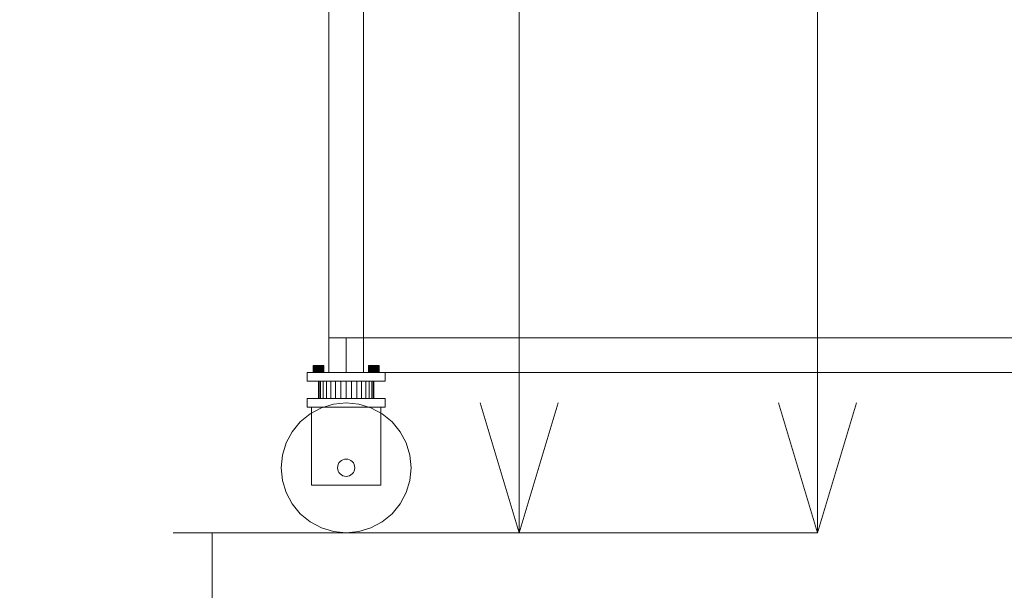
# Model space of a CAD drawing. Header units: millimetres. Extents: x -1970 to 61924, y -58230 to 6847.
# Tile 705 of 925: x 26573 to 27711, y -67 to 593. Entities that reach past the tile are written whole.
import ezdxf

# ---------------------------------------------------------------- set-up
doc = ezdxf.new("R2010")
doc.units = ezdxf.units.MM
doc.layers.add('COTAS_P', color=1, linetype='Continuous', lineweight=0)
doc.layers.add('lateral_bajante_movil', color=7, linetype='Continuous', lineweight=0)
doc.dimstyles.new('R19_100', dxfattribs={"dimtxt": 250, "dimasz": 150, "dimexe": 150, "dimexo": 80, "dimgap": 100, "dimtad": 1, "dimtih": 1, "dimtoh": 1, "dimdsep": 46, "dimcen": 0.09, "dimadec": 0, "dimazin": 0, "dimtfac": 1, "dimtdec": 4, "dimtofl": 0, "dimtmove": 0, "dimatfit": 3, "dimfxl": 1, "dimtolj": 1, "dimtzin": 0, "dimarcsym": 0})

# ---------------------------------------------------------------- blocks, each defined once
blk = doc.blocks.new('DIM_R26_9')
at = {"layer": 'COTAS_P'}
for p, q in [((26750.1, 1241), (27150.1, 1241)), ((27150.1, 1241), (27105.1, 1091)), ((27150.1, 0), (27150.1, 1241)), ((27150.1, 1241), (27195.1, 1091)), ((27150.1, 0), (27105.1, 150)), ((27150.1, 0), (27195.1, 150)), ((26750.1, 0), (27150.1, 0))]:
    blk.add_line(p, q, dxfattribs=at)
blk.add_text('1241 P', height=250, rotation=90, dxfattribs=at).set_placement((27050.1, 620.5))
blk = doc.blocks.new('DIM_R26_26')
at = {"layer": 'COTAS_P'}
for p, q in [((26795.1, 0), (26795.1, -900)), ((28805.1, 0), (28805.1, -900)), ((26795.1, -900), (26945.1, -855)), ((28805.1, -900), (28655.1, -855)), ((26795.1, -900), (28805.1, -900)), ((26795.1, -900), (26945.1, -945)), ((28805.1, -900), (28655.1, -945))]:
    blk.add_line(p, q, dxfattribs=at)
blk.add_text('2010 P', height=250, dxfattribs=at).set_placement((27800.1, -800))
blk = doc.blocks.new('DIM_R26_27')
at = {"layer": 'COTAS_P'}
for p, q in [((26795.1, 1320), (27495.1, 1320)), ((27495.1, 1320), (27450.1, 1170)), ((27495.1, 0), (27495.1, 1320)), ((27495.1, 1320), (27540.1, 1170)), ((27495.1, 0), (27450.1, 150)), ((27495.1, 0), (27540.1, 150)), ((26795.1, 0), (27495.1, 0))]:
    blk.add_line(p, q, dxfattribs=at)
blk.add_text('1320 P', height=250, rotation=90, dxfattribs=at).set_placement((27395.1, 660))
blk = doc.blocks.new('DIM_R26_28')
at = {"layer": 'COTAS_P'}
for p, q in [((-850, 0), (-850, -2500)), ((61924.1, 0), (61924.1, -2500)), ((-850, -2500), (-700, -2455)), ((61924.1, -2500), (61774.1, -2455)), ((-850, -2500), (61924.1, -2500)), ((-850, -2500), (-700, -2545)), ((61924.1, -2500), (61774.1, -2545))]:
    blk.add_line(p, q, dxfattribs=at)
blk.add_text('62774.13 P', height=250, dxfattribs=at).set_placement((30537.1, -2400))

msp = doc.modelspace()

# ---------------------------------------------------------------- linework, layer by layer
at = {"layer": 'lateral_bajante_movil'}
for p, q in [((26930.067, 1096.179), (26930.067, 225)), ((26970.067, 225), (26970.067, 1096.179)), ((26930.067, 225), (26970.067, 225)), ((26930.067, 225), (26930.067, 185)), ((26950.067, 225), (28253.576, 225)), ((26950.067, 225), (26950.067, 185)), ((26970.067, 185), (26970.067, 225)), ((26905.067, 185), (26995.067, 185)), ((26905.067, 185), (26905.067, 175)), ((26912.183, 193), (26912.067, 193)), ((26912.067, 185), (26912.067, 193)), ((26912.183, 185), (26912.067, 185)), ((26912.524, 193), (26912.183, 193)), ((26912.183, 185), (26912.183, 193)), ((26912.524, 185), (26912.183, 185)), ((26913.079, 193), (26912.524, 193)), ((26912.524, 185), (26912.524, 193)), ((26913.079, 185), (26912.524, 185)), ((26913.825, 193), (26913.079, 193)), ((26913.079, 185), (26913.079, 193)), ((26913.825, 185), (26913.079, 185)), ((26914.734, 193), (26913.825, 193)), ((26913.825, 185), (26913.825, 193)), ((26914.734, 185), (26913.825, 185)), ((26915.771, 193), (26914.734, 193)), ((26914.734, 185), (26914.734, 193)), ((26915.771, 185), (26914.734, 185)), ((26916.897, 193), (26915.771, 193)), ((26915.771, 185), (26915.771, 193)), ((26916.897, 185), (26915.771, 185)), ((26918.067, 193), (26916.897, 193)), ((26916.897, 185), (26916.897, 193)), ((26918.067, 185), (26916.897, 185)), ((26919.238, 193), (26918.067, 193)), ((26918.067, 185), (26918.067, 193)), ((26919.238, 185), (26918.067, 185)), ((26920.364, 193), (26919.238, 193)), ((26919.238, 185), (26919.238, 193)), ((26920.364, 185), (26919.238, 185)), ((26921.401, 193), (26920.364, 193)), ((26920.364, 185), (26920.364, 193)), ((26921.401, 185), (26920.364, 185)), ((26922.31, 193), (26921.401, 193)), ((26921.401, 185), (26921.401, 193)), ((26922.31, 185), (26921.401, 185)), ((26923.056, 193), (26922.31, 193)), ((26922.31, 185), (26922.31, 193)), ((26923.056, 185), (26922.31, 185)), ((26923.611, 193), (26923.056, 193)), ((26923.056, 185), (26923.056, 193)), ((26923.611, 185), (26923.056, 185)), ((26923.952, 193), (26923.611, 193)), ((26923.611, 185), (26923.611, 193)), ((26923.952, 185), (26923.611, 185)), ((26924.067, 193), (26923.952, 193)), ((26923.952, 185), (26923.952, 193)), ((26923.952, 185), (26924.067, 185)), ((26924.067, 193), (26924.067, 185)), ((26930.067, 185), (26970.067, 185)), ((26950.067, 185), (28253.576, 185)), ((26976.183, 193), (26976.067, 193)), ((26976.067, 185), (26976.067, 193)), ((26976.183, 185), (26976.067, 185)), ((26976.524, 193), (26976.183, 193)), ((26976.183, 185), (26976.183, 193)), ((26976.524, 185), (26976.183, 185)), ((26977.079, 193), (26976.524, 193)), ((26976.524, 185), (26976.524, 193)), ((26977.079, 185), (26976.524, 185)), ((26977.825, 193), (26977.079, 193)), ((26977.079, 185), (26977.079, 193)), ((26977.825, 185), (26977.079, 185)), ((26978.734, 193), (26977.825, 193)), ((26977.825, 185), (26977.825, 193)), ((26978.734, 185), (26977.825, 185)), ((26979.771, 193), (26978.734, 193)), ((26978.734, 185), (26978.734, 193)), ((26979.771, 185), (26978.734, 185)), ((26980.897, 193), (26979.771, 193)), ((26979.771, 185), (26979.771, 193)), ((26980.897, 185), (26979.771, 185)), ((26982.067, 193), (26980.897, 193)), ((26980.897, 185), (26980.897, 193)), ((26982.067, 185), (26980.897, 185)), ((26983.238, 193), (26982.067, 193)), ((26982.067, 185), (26982.067, 193)), ((26983.238, 185), (26982.067, 185)), ((26984.364, 193), (26983.238, 193)), ((26983.238, 185), (26983.238, 193)), ((26984.364, 185), (26983.238, 185)), ((26985.401, 193), (26984.364, 193)), ((26984.364, 185), (26984.364, 193)), ((26985.401, 185), (26984.364, 185)), ((26986.31, 193), (26985.401, 193)), ((26985.401, 185), (26985.401, 193)), ((26986.31, 185), (26985.401, 185)), ((26987.056, 193), (26986.31, 193)), ((26986.31, 185), (26986.31, 193)), ((26987.056, 185), (26986.31, 185)), ((26987.611, 193), (26987.056, 193)), ((26987.056, 185), (26987.056, 193)), ((26987.611, 185), (26987.056, 185)), ((26987.952, 193), (26987.611, 193)), ((26987.611, 185), (26987.611, 193)), ((26987.952, 185), (26987.611, 185)), ((26988.067, 193), (26987.952, 193)), ((26987.952, 185), (26987.952, 193)), ((26987.952, 185), (26988.067, 185)), ((26988.067, 193), (26988.067, 185)), ((26995.067, 175), (26995.067, 185)), ((26905.067, 175), (26995.067, 175)), ((26918.682, 175), (26918.067, 175)), ((26918.067, 155), (26918.067, 175)), ((26920.503, 175), (26918.682, 175)), ((26918.682, 155), (26918.682, 175)), ((26923.46, 175), (26920.503, 175)), ((26920.503, 155), (26920.503, 175)), ((26927.44, 175), (26923.46, 175)), ((26923.46, 155), (26923.46, 175)), ((26932.289, 175), (26927.44, 175)), ((26927.44, 155), (26927.44, 175)), ((26937.822, 175), (26932.289, 175)), ((26932.289, 155), (26932.289, 175)), ((26943.825, 175), (26937.822, 175)), ((26937.822, 155), (26937.822, 175)), ((26950.067, 175), (26943.825, 175)), ((26943.825, 155), (26943.825, 175)), ((26956.31, 175), (26950.067, 175)), ((26950.067, 155), (26950.067, 175)), ((26962.313, 175), (26956.31, 175)), ((26956.31, 155), (26956.31, 175)), ((26967.846, 175), (26962.313, 175)), ((26962.313, 155), (26962.313, 175)), ((26972.695, 175), (26967.846, 175)), ((26967.846, 155), (26967.846, 175)), ((26976.675, 175), (26972.695, 175)), ((26972.695, 155), (26972.695, 175)), ((26979.632, 175), (26976.675, 175)), ((26976.675, 155), (26976.675, 175)), ((26981.453, 175), (26979.632, 175)), ((26979.632, 155), (26979.632, 175)), ((26982.067, 175), (26981.453, 175)), ((26981.453, 155), (26981.453, 175)), ((26982.067, 175), (26982.067, 155)), ((26905.067, 155), (26995.067, 155)), ((26905.067, 155), (26905.067, 145)), ((26918.682, 155), (26918.067, 155)), ((26920.503, 155), (26918.682, 155)), ((26923.46, 155), (26920.503, 155)), ((26935.436, 148.559), (26921.366, 144.291)), ((26927.44, 155), (26923.46, 155)), ((26932.289, 155), (26927.44, 155)), ((26937.822, 155), (26932.289, 155)), ((26950.067, 150), (26935.436, 148.559)), ((26943.825, 155), (26937.822, 155)), ((26950.067, 155), (26943.825, 155)), ((26956.31, 155), (26950.067, 155)), ((26964.699, 148.559), (26950.067, 150)), ((26962.313, 155), (26956.31, 155)), ((26967.846, 155), (26962.313, 155)), ((26978.769, 144.291), (26964.699, 148.559)), ((26972.695, 155), (26967.846, 155)), ((26976.675, 155), (26972.695, 155)), ((26979.632, 155), (26976.675, 155)), ((26981.453, 155), (26979.632, 155)), ((26981.453, 155), (26982.067, 155)), ((26995.067, 145), (26995.067, 155)), ((26908.4, 137.36), (26897.034, 128.033)), ((26905.067, 145), (26995.067, 145)), ((26921.366, 144.291), (26908.4, 137.36)), ((26910.067, 145), (26990.067, 145)), ((26910.067, 145), (26910.067, 55)), ((26991.735, 137.36), (26978.769, 144.291)), ((26990.067, 55), (26990.067, 145)), ((27003.1, 128.033), (26991.735, 137.36)), ((26897.034, 128.033), (26887.707, 116.668)), ((27012.428, 116.668), (27003.1, 128.033)), ((26887.707, 116.668), (26880.777, 103.701)), ((27019.358, 103.701), (27012.428, 116.668)), ((26880.777, 103.701), (26876.509, 89.632)), ((27023.626, 89.632), (27019.358, 103.701)), ((26876.509, 89.632), (26875.067, 75)), ((26941.753, 80.556), (26940.829, 78.827)), ((26942.996, 82.071), (26941.753, 80.556)), ((26944.512, 83.315), (26942.996, 82.071)), ((26946.241, 84.239), (26944.512, 83.315)), ((26948.117, 84.808), (26946.241, 84.239)), ((26950.067, 85), (26948.117, 84.808)), ((26952.018, 84.808), (26950.067, 85)), ((26953.894, 84.239), (26952.018, 84.808)), ((26955.623, 83.315), (26953.894, 84.239)), ((26957.139, 82.071), (26955.623, 83.315)), ((26958.382, 80.556), (26957.139, 82.071)), ((26959.306, 78.827), (26958.382, 80.556)), ((27025.067, 75), (27023.626, 89.632)), ((26875.067, 75), (26876.509, 60.368)), ((26940.26, 76.951), (26940.067, 75)), ((26940.067, 75), (26940.26, 73.049)), ((26940.829, 78.827), (26940.26, 76.951)), ((26940.26, 73.049), (26940.829, 71.173)), ((26940.829, 71.173), (26941.753, 69.444)), ((26941.753, 69.444), (26942.996, 67.929)), ((26957.139, 67.929), (26958.382, 69.444)), ((26958.382, 69.444), (26959.306, 71.173)), ((26959.875, 76.951), (26959.306, 78.827)), ((26959.306, 71.173), (26959.875, 73.049)), ((26960.067, 75), (26959.875, 76.951)), ((26959.875, 73.049), (26960.067, 75)), ((27023.626, 60.368), (27025.067, 75)), ((26876.509, 60.368), (26880.777, 46.299)), ((26942.996, 67.929), (26944.512, 66.685)), ((26944.512, 66.685), (26946.241, 65.761)), ((26946.241, 65.761), (26948.117, 65.192)), ((26948.117, 65.192), (26950.067, 65)), ((26950.067, 65), (26952.018, 65.192)), ((26952.018, 65.192), (26953.894, 65.761)), ((26953.894, 65.761), (26955.623, 66.685)), ((26955.623, 66.685), (26957.139, 67.929)), ((27019.358, 46.299), (27023.626, 60.368)), ((26880.777, 46.299), (26887.707, 33.332)), ((26910.067, 55), (26990.067, 55)), ((27012.428, 33.332), (27019.358, 46.299)), ((26887.707, 33.332), (26897.034, 21.967)), ((27003.1, 21.967), (27012.428, 33.332)), ((26897.034, 21.967), (26908.4, 12.64)), ((26908.4, 12.64), (26921.366, 5.709)), ((26978.769, 5.709), (26991.735, 12.64)), ((26991.735, 12.64), (27003.1, 21.967)), ((26921.366, 5.709), (26935.436, 1.441)), ((26935.436, 1.441), (26950.067, 0)), ((26950.067, 0), (26964.699, 1.441)), ((26964.699, 1.441), (26978.769, 5.709))]:
    msp.add_line(p, q, dxfattribs=at)

# ---------------------------------------------------------------- dimensions: what is measured, and where the dimension line sits
at = {"layer": 'COTAS_P'}
for p1, p2, distance, picture, middle in [((26795.067, 0), (26795.067, 1320), -700, 'DIM_R26_27', (27495.067, 660)), ((26750.067, 0), (26750.067, 1241), -400, 'DIM_R26_9', (27150.067, 620.5)), ((-850, 0), (61924.134, 0), -2500, 'DIM_R26_28', (30537.067, -2500)), ((26795.067, 0), (28805.067, 0), -900, 'DIM_R26_26', (27800.067, -900))]:
    dim = msp.add_aligned_dim(p1=p1, p2=p2, distance=distance, text='<> P', dimstyle='R19_100', dxfattribs=at)
    dim.commit()
    dim.dimension.update_dxf_attribs({"geometry": picture, "text_midpoint": middle})

doc.saveas('drawing.dxf')
